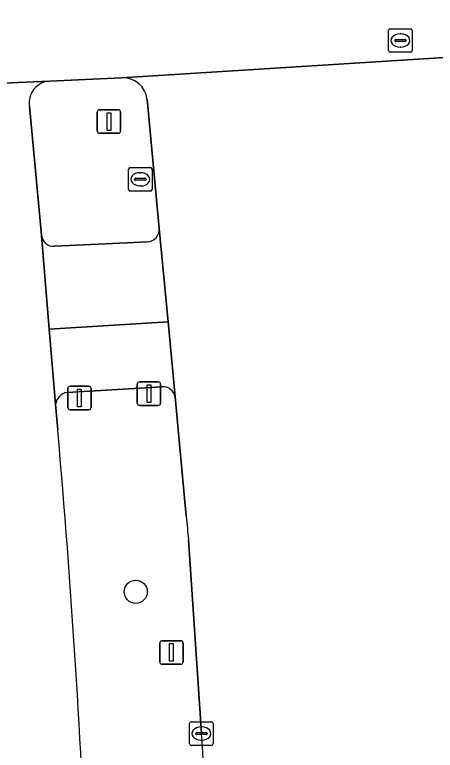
# Model space of a CAD drawing. Extents: x 160856 to 161310, y 384024 to 384878.
# Drawn here: x 161274.62 to 161292.42, y 384818.23 to 384849.4 of the extents above; entities that cross this region are included whole.
import ezdxf

# ---------------------------------------------------------------- set-up
doc = ezdxf.new("R2010")
doc.units = 0
for name, color, linetype in [('IMGEO_Berm_groen', 7, 'Continuous'), ('IMGEO_Boom', 7, 'Continuous'), ('IMGEO_Fietspad_gesloten', 7, 'Continuous'), ('IMGEO_Kolk', 7, 'Continuous'), ('IMGEO_Portaal', 7, 'Continuous'), ('IMGEO_Rijbaan_lokaal_gesloten', 7, 'Continuous'), ('IMGEO_Rijbaan_regionaal_gesloten', 7, 'Continuous'), ('IMGEO_Rioolput', 7, 'Continuous'), ('IMGEO_Verkeersbordpaal', 7, 'Continuous'), ('IMGEO_Verkeerseiland_groen', 7, 'Continuous'), ('IMGEO_Verkeersregelinstallatiepaal', 7, 'Continuous'), ('IMGEO_Voetpad_open', 7, 'Continuous')]:
    doc.layers.add(name, color=color, linetype=linetype)

msp = doc.modelspace()

# ---------------------------------------------------------------- linework, layer by layer
at = {"layer": 'IMGEO_Berm_groen'}
for points in [[(161280.857, 384833.634), (161276.84, 384833.4)], [(161281.881, 384828.148), (161281.407, 384833.204)], [(161276.347, 384832.894), (161276.441, 384831.804)], [(161282.523, 384818.941), (161281.979, 384827.153)]]:
    msp.add_lwpolyline(points, dxfattribs=at)
for centre, radius, start, end in [((161280.895, 384833.116), 0.52, 9.7685, 94.1936), ((161276.941, 384832.808), 0.6, 99.7132, 171.7779), ((160866.183, 384795.799), 411.835, 2.23706, 5.01548), ((161312.335, 384830.645), 30.557, 184.6877, 186.5625), ((160793.386, 384785.309), 490.292, 1.89409, 3.93336)]:
    msp.add_arc(centre, radius, start, end, dxfattribs=at)
at = {"layer": 'IMGEO_Boom'}
msp.add_circle((161279.742, 384824.947), 0.489, dxfattribs=at)
at = {"layer": 'IMGEO_Fietspad_gesloten'}
for points in [[(161275.758, 384840.047), (161276.075, 384836.073), (161281.111, 384836.389), (161280.731, 384840.342)], [(161280.23, 384839.779), (161279.376, 384839.738), (161276.301, 384839.589)]]:
    msp.add_lwpolyline(points, dxfattribs=at)
for centre, radius, start, end in [((161280.21, 384840.301), 0.523, 272.2232, 4.4466), ((161276.26, 384840.092), 0.504, 185.0829, 274.6244)]:
    msp.add_arc(centre, radius, start, end, dxfattribs=at)
at = {"layer": 'IMGEO_Kolk'}
for p, q in [((161282.097, 384819.441), (161282.949, 384819.441)), ((161282.022, 384818.515), (161282.022, 384819.367)), ((161282.51, 384819.221), (161282.535, 384819.221)), ((161283.023, 384819.367), (161283.023, 384818.515)), ((161282.281, 384818.935), (161282.281, 384818.947)), ((161282.719, 384818.898), (161282.321, 384818.898)), ((161282.324, 384818.984), (161282.722, 384818.984)), ((161282.765, 384818.947), (161282.765, 384818.935)), ((161282.533, 384818.661), (161282.508, 384818.661)), ((161282.949, 384818.441), (161282.097, 384818.441))]:
    msp.add_line(p, q, dxfattribs=at)
for points in [[(161282.097, 384819.441), (161282.949, 384819.441)], [(161282.022, 384818.515), (161282.022, 384819.367)], [(161283.023, 384819.367), (161283.023, 384818.515)], [(161282.949, 384818.441), (161282.097, 384818.441)]]:
    msp.add_lwpolyline(points, dxfattribs=at)
for centre, radius, start, end in [((161282.099, 384819.365), 0.0765, 91.552, 178.448), ((161282.099, 384819.365), 0.0765, 91.552, 178.448), ((161282.947, 384819.365), 0.0765, 1.552, 88.448), ((161282.947, 384819.365), 0.0765, 1.552, 88.448), ((161282.321, 384818.944), 0.0403, 85.8775, 175.7526), ((161282.318, 384818.934), 0.0366, 178.938, 274.7102), ((161282.722, 384818.941), 0.043, 264.8664, 352.4533), ((161282.726, 384818.946), 0.0386, 1.7309, 96.639), ((161282.099, 384818.517), 0.0765, 181.552, 268.448), ((161282.099, 384818.517), 0.0765, 181.552, 268.448), ((161282.947, 384818.517), 0.0765, 271.552, 358.448), ((161282.947, 384818.517), 0.0765, 271.552, 358.448)]:
    msp.add_arc(centre, radius, start, end, dxfattribs=at)
for centre, major_axis, ratio, start_param, end_param in [((161282.509, 384818.941), (-0.387, 0.002), 0.722429, 4.712389, 7.853982), ((161282.534, 384818.941), (-0.39, 0.002), 0.717154, 1.570796, 4.712389)]:
    msp.add_ellipse(centre, major_axis=major_axis, ratio=ratio, start_param=start_param, end_param=end_param, dxfattribs=at)
at = {"layer": 'IMGEO_Portaal'}
for p, q in [((161278.212, 384845.375), (161279.002, 384845.375)), ((161279.002, 384845.375), (161278.212, 384845.375)), ((161278.112, 384844.475), (161278.112, 384845.275)), ((161278.112, 384845.275), (161278.112, 384844.475)), ((161279.102, 384845.275), (161279.102, 384844.475)), ((161279.102, 384844.475), (161279.102, 384845.275)), ((161279.002, 384844.375), (161278.212, 384844.375)), ((161278.212, 384844.375), (161279.002, 384844.375))]:
    msp.add_line(p, q, dxfattribs=at)
msp.add_lwpolyline([(161278.532, 384845.25), (161278.682, 384845.25), (161278.682, 384844.5), (161278.532, 384844.5), (161278.532, 384845.25)], dxfattribs=at)
for centre, start, end in [((161278.212, 384845.275), 90, 180), ((161278.212, 384845.275), 90, 180), ((161279.002, 384845.275), 0, 90), ((161279.002, 384845.275), 360, 90), ((161278.212, 384844.475), 180, 270), ((161278.212, 384844.475), 180, 270), ((161279.002, 384844.475), 270, 0), ((161279.002, 384844.475), 270, 0)]:
    msp.add_arc(centre, 0.1, start, end, dxfattribs=at)
at = {"layer": 'IMGEO_Rijbaan_lokaal_gesloten'}
for points in [[(161302.348, 384842.763), (161301.785, 384848.147), (161279.144, 384846.731)], [(161276.088, 384846.59), (161260.524, 384845.926)], [(161280.218, 384845.82), (161280.731, 384840.342), (161281.111, 384836.389), (161281.407, 384833.204), (161281.881, 384828.148)], [(161276.441, 384831.804), (161276.347, 384832.894), (161276.075, 384836.073), (161275.758, 384840.047), (161275.757, 384840.057), (161275.247, 384845.52)], [(161281.979, 384827.153), (161282.523, 384818.941)]]:
    msp.add_lwpolyline(points, dxfattribs=at)
for centre, radius, start, end in [((161276.158, 384845.67), 0.923, 94.3398, 189.3268), ((161279.197, 384845.705), 1.027, 6.4171, 92.9717), ((160866.183, 384795.799), 411.835, 2.23706, 5.01548), ((161312.335, 384830.645), 30.557, 184.6877, 186.5625), ((160793.386, 384785.309), 490.292, 1.89409, 3.93336)]:
    msp.add_arc(centre, radius, start, end, dxfattribs=at)
at = {"layer": 'IMGEO_Rijbaan_regionaal_gesloten'}
msp.add_lwpolyline([(161260.524, 384845.926), (161276.088, 384846.59), (161279.144, 384846.731), (161301.785, 384848.147), (161301.226, 384853.065)], dxfattribs=at)
at = {"layer": 'IMGEO_Rioolput'}
for p, q in [((161290.445, 384847.882), (161290.445, 384848.734)), ((161290.52, 384848.808), (161291.372, 384848.808)), ((161291.446, 384848.734), (161291.446, 384847.882)), ((161290.933, 384848.588), (161290.958, 384848.588)), ((161290.704, 384848.302), (161290.704, 384848.314)), ((161291.142, 384848.265), (161290.744, 384848.265)), ((161290.747, 384848.351), (161291.145, 384848.351)), ((161291.188, 384848.314), (161291.188, 384848.302)), ((161291.372, 384847.808), (161290.52, 384847.808)), ((161290.956, 384848.028), (161290.931, 384848.028)), ((161279.433, 384842.001), (161279.433, 384842.853)), ((161279.508, 384842.927), (161280.36, 384842.927)), ((161280.434, 384842.853), (161280.434, 384842.001)), ((161279.921, 384842.707), (161279.946, 384842.707)), ((161279.692, 384842.421), (161279.692, 384842.433)), ((161280.13, 384842.384), (161279.732, 384842.384)), ((161279.735, 384842.47), (161280.133, 384842.47)), ((161280.176, 384842.433), (161280.176, 384842.421)), ((161280.36, 384841.927), (161279.508, 384841.927)), ((161279.944, 384842.147), (161279.919, 384842.147))]:
    msp.add_line(p, q, dxfattribs=at)
for points in [[(161290.445, 384847.882), (161290.445, 384848.734)], [(161290.52, 384848.808), (161291.372, 384848.808)], [(161291.446, 384848.734), (161291.446, 384847.882)], [(161291.372, 384847.808), (161290.52, 384847.808)], [(161279.433, 384842.001), (161279.433, 384842.853)], [(161279.508, 384842.927), (161280.36, 384842.927)], [(161280.434, 384842.853), (161280.434, 384842.001)], [(161280.36, 384841.927), (161279.508, 384841.927)]]:
    msp.add_lwpolyline(points, dxfattribs=at)
for centre, radius, start, end in [((161290.522, 384848.732), 0.0765, 91.552, 178.448), ((161290.522, 384848.732), 0.0765, 91.552, 178.448), ((161291.37, 384848.732), 0.0765, 1.552, 88.448), ((161291.37, 384848.732), 0.0765, 1.552, 88.448), ((161290.744, 384848.311), 0.0403, 85.8775, 175.7526), ((161290.741, 384848.301), 0.0366, 178.938, 274.7102), ((161291.145, 384848.308), 0.043, 264.8664, 352.4533), ((161291.149, 384848.313), 0.0386, 1.7309, 96.639), ((161290.522, 384847.884), 0.0765, 181.552, 268.448), ((161290.522, 384847.884), 0.0765, 181.552, 268.448), ((161291.37, 384847.884), 0.0765, 271.552, 358.448), ((161291.37, 384847.884), 0.0765, 271.552, 358.448), ((161279.51, 384842.851), 0.0765, 91.552, 178.448), ((161279.51, 384842.851), 0.0765, 91.552, 178.448), ((161280.358, 384842.851), 0.0765, 1.552, 88.448), ((161280.358, 384842.851), 0.0765, 1.552, 88.448), ((161279.732, 384842.43), 0.0403, 85.8775, 175.7526), ((161279.729, 384842.42), 0.0366, 178.938, 274.7102), ((161280.133, 384842.427), 0.043, 264.8664, 352.4533), ((161280.137, 384842.432), 0.0386, 1.7309, 96.639), ((161279.51, 384842.003), 0.0765, 181.552, 268.448), ((161279.51, 384842.003), 0.0765, 181.552, 268.448), ((161280.358, 384842.003), 0.0765, 271.552, 358.448), ((161280.358, 384842.003), 0.0765, 271.552, 358.448)]:
    msp.add_arc(centre, radius, start, end, dxfattribs=at)
for centre, major_axis, ratio, start_param, end_param in [((161290.932, 384848.308), (-0.387, 0.002), 0.722429, 4.712389, 7.853982), ((161290.957, 384848.308), (-0.39, 0.002), 0.717154, 1.570796, 4.712389), ((161279.92, 384842.427), (-0.387, 0.002), 0.722429, 4.712389, 7.853982), ((161279.945, 384842.427), (-0.39, 0.002), 0.717154, 1.570796, 4.712389)]:
    msp.add_ellipse(centre, major_axis=major_axis, ratio=ratio, start_param=start_param, end_param=end_param, dxfattribs=at)
at = {"layer": 'IMGEO_Verkeersbordpaal'}
for p, q in [((161280.857, 384822.877), (161281.647, 384822.877)), ((161281.647, 384822.877), (161280.857, 384822.877)), ((161280.757, 384821.977), (161280.757, 384822.777)), ((161280.757, 384822.777), (161280.757, 384821.977)), ((161281.747, 384822.777), (161281.747, 384821.977)), ((161281.747, 384821.977), (161281.747, 384822.777)), ((161281.647, 384821.877), (161280.857, 384821.877)), ((161280.857, 384821.877), (161281.647, 384821.877))]:
    msp.add_line(p, q, dxfattribs=at)
msp.add_lwpolyline([(161281.177, 384822.752), (161281.327, 384822.752), (161281.327, 384822.002), (161281.177, 384822.002), (161281.177, 384822.752)], dxfattribs=at)
for centre, start, end in [((161280.857, 384822.777), 90, 180), ((161280.857, 384822.777), 90, 180), ((161281.647, 384822.777), 0, 90), ((161281.647, 384822.777), 360, 90), ((161280.857, 384821.977), 180, 270), ((161280.857, 384821.977), 180, 270), ((161281.647, 384821.977), 270, 0), ((161281.647, 384821.977), 270, 0)]:
    msp.add_arc(centre, 0.1, start, end, dxfattribs=at)
at = {"layer": 'IMGEO_Verkeerseiland_groen'}
for points in [[(161279.144, 384846.731), (161276.088, 384846.59)], [(161280.731, 384840.342), (161280.218, 384845.82)], [(161275.247, 384845.52), (161275.757, 384840.057), (161275.758, 384840.047)], [(161276.301, 384839.589), (161279.376, 384839.738), (161280.23, 384839.779)]]:
    msp.add_lwpolyline(points, dxfattribs=at)
for centre, radius, start, end in [((161276.158, 384845.67), 0.923, 94.3398, 189.3268), ((161279.197, 384845.705), 1.027, 6.4171, 92.9717), ((161280.21, 384840.301), 0.523, 272.2232, 4.4466), ((161276.26, 384840.092), 0.504, 185.0829, 274.6244)]:
    msp.add_arc(centre, radius, start, end, dxfattribs=at)
at = {"layer": 'IMGEO_Verkeersregelinstallatiepaal'}
for p, q in [((161279.906, 384833.844), (161280.696, 384833.844)), ((161280.696, 384833.844), (161279.906, 384833.844)), ((161276.862, 384832.762), (161276.862, 384833.562)), ((161276.862, 384833.562), (161276.862, 384832.762)), ((161276.962, 384833.662), (161277.752, 384833.662)), ((161277.752, 384833.662), (161276.962, 384833.662)), ((161277.852, 384833.562), (161277.852, 384832.762)), ((161277.852, 384832.762), (161277.852, 384833.562)), ((161279.806, 384832.944), (161279.806, 384833.744)), ((161279.806, 384833.744), (161279.806, 384832.944)), ((161280.796, 384833.744), (161280.796, 384832.944)), ((161280.796, 384832.944), (161280.796, 384833.744)), ((161280.696, 384832.844), (161279.906, 384832.844)), ((161279.906, 384832.844), (161280.696, 384832.844)), ((161277.752, 384832.662), (161276.962, 384832.662)), ((161276.962, 384832.662), (161277.752, 384832.662))]:
    msp.add_line(p, q, dxfattribs=at)
for points in [[(161277.282, 384833.537), (161277.432, 384833.537), (161277.432, 384832.787), (161277.282, 384832.787), (161277.282, 384833.537)], [(161280.226, 384833.719), (161280.376, 384833.719), (161280.376, 384832.969), (161280.226, 384832.969), (161280.226, 384833.719)]]:
    msp.add_lwpolyline(points, dxfattribs=at)
for centre, start, end in [((161279.906, 384833.744), 90, 180), ((161279.906, 384833.744), 90, 180), ((161280.696, 384833.744), 0, 90), ((161280.696, 384833.744), 360, 90), ((161276.962, 384833.562), 90, 180), ((161276.962, 384833.562), 90, 180), ((161277.752, 384833.562), 0, 90), ((161277.752, 384833.562), 360, 90), ((161279.906, 384832.944), 180, 270), ((161279.906, 384832.944), 180, 270), ((161280.696, 384832.944), 270, 0), ((161280.696, 384832.944), 270, 0), ((161276.962, 384832.762), 180, 270), ((161276.962, 384832.762), 180, 270), ((161277.752, 384832.762), 270, 0), ((161277.752, 384832.762), 270, 0)]:
    msp.add_arc(centre, 0.1, start, end, dxfattribs=at)
at = {"layer": 'IMGEO_Voetpad_open'}
for points in [[(161281.111, 384836.389), (161276.075, 384836.073), (161276.347, 384832.894)], [(161281.407, 384833.204), (161281.111, 384836.389)], [(161276.84, 384833.4), (161280.857, 384833.634)]]:
    msp.add_lwpolyline(points, dxfattribs=at)
for centre, radius, start, end in [((161280.895, 384833.116), 0.52, 9.7685, 94.1936), ((161276.941, 384832.808), 0.6, 99.7132, 171.7779)]:
    msp.add_arc(centre, radius, start, end, dxfattribs=at)

doc.saveas('drawing.dxf')
